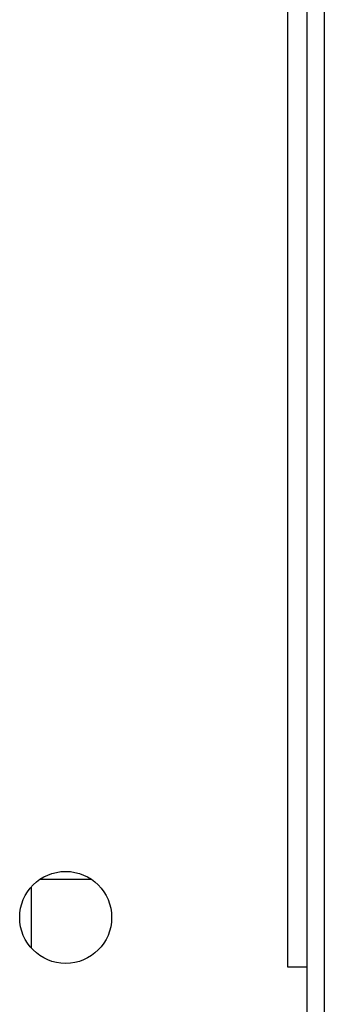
# Model space of a CAD drawing. Header units: millimetres. Extents: x 1117 to 38156, y -1945 to 7303.
# Tile 338 of 656: x 13321 to 13348, y 2038 to 2124. Entities that reach past the tile are written whole.
import ezdxf

# ---------------------------------------------------------------- set-up
doc = ezdxf.new("R2010")
doc.units = ezdxf.units.MM

msp = doc.modelspace()

# ---------------------------------------------------------------- linework, layer by layer
at = {"color": 7, "linetype": 'Continuous'}
for p, q in [((13346.179, 1911.918), (13346.179, 2205.218)), ((13347.679, 2205.218), (13347.679, 1911.918)), ((13344.479, 2202.218), (13344.479, 2041.418)), ((13327.419, 2049.018), (13322.938, 2049.018)), ((13322.179, 2048.354), (13322.179, 2043.083)), ((13344.479, 2041.418), (13346.179, 2041.418))]:
    msp.add_line(p, q, dxfattribs=at)
msp.add_circle((13325.179, 2045.718), 4, dxfattribs=at)

doc.saveas('drawing.dxf')
